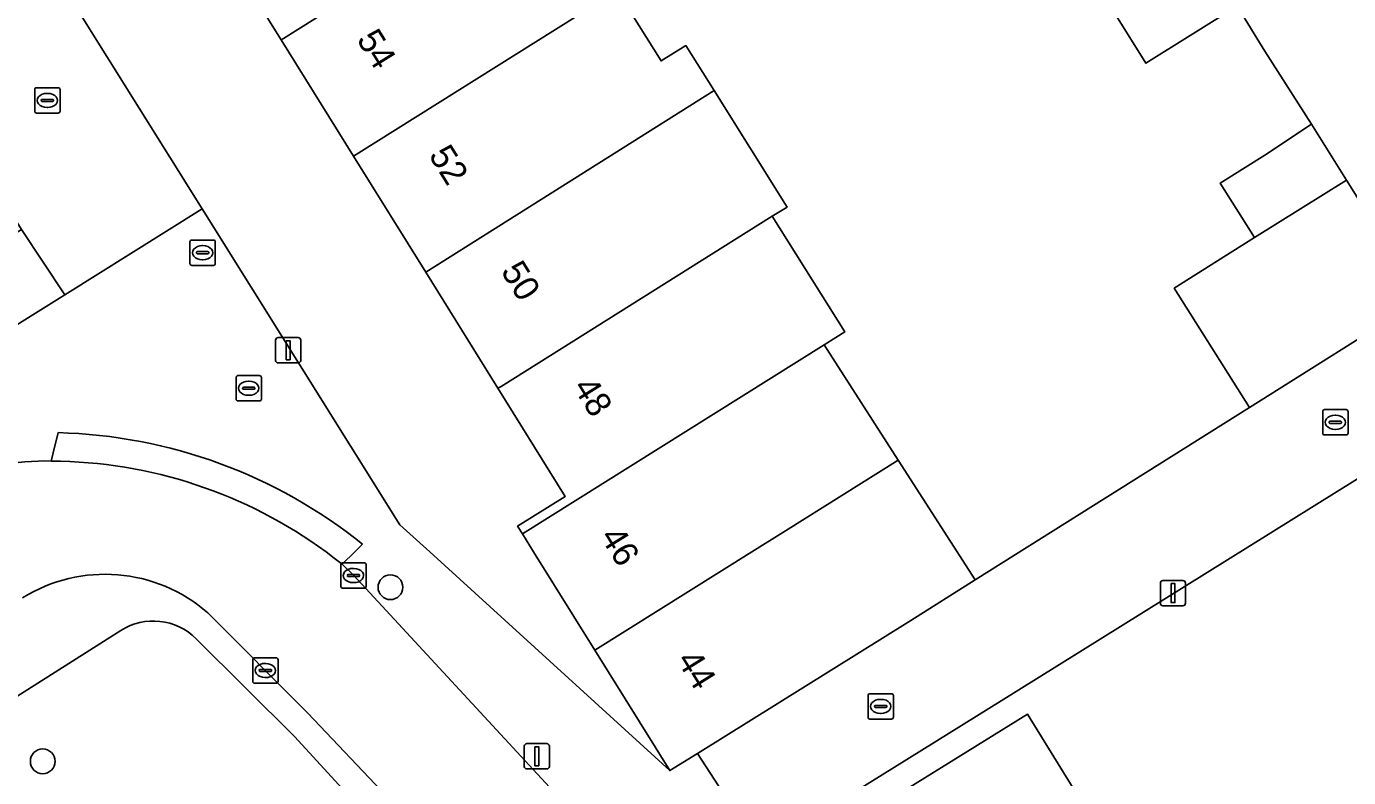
# Model space of a CAD drawing. Extents: x 157767 to 159172, y 387839 to 389425.
# Drawn here: x 158451.1 to 158503.3, y 388241.1 to 388270.7 of the extents above; entities that cross this region are included whole.
import ezdxf

# ---------------------------------------------------------------- set-up
doc = ezdxf.new("R2010")
doc.units = 0
for name, color, linetype in [('IMGEO_Boom', 7, 'Continuous'), ('IMGEO_Brandkraan', 7, 'Continuous'), ('IMGEO_Erf', 7, 'Continuous'), ('IMGEO_Groenvoorziening', 7, 'Continuous'), ('IMGEO_Kolk', 7, 'Continuous'), ('IMGEO_Lichtmast', 7, 'Continuous'), ('IMGEO_Muur', 7, 'Continuous'), ('IMGEO_Pand', 7, 'Continuous'), ('IMGEO_Pand_nummerreeks', 7, 'Continuous'), ('IMGEO_Rijbaan_lokaal_open', 7, 'Continuous'), ('IMGEO_Rioolput', 7, 'Continuous'), ('IMGEO_Voetpad_open', 7, 'Continuous')]:
    doc.layers.add(name, color=color, linetype=linetype)

msp = doc.modelspace()

# ---------------------------------------------------------------- linework, layer by layer
at = {"layer": 'IMGEO_Boom'}
for centre in [(158465.496, 388248.605), (158451.774, 388241.734)]:
    msp.add_circle(centre, 0.489, dxfattribs=at)
at = {"layer": 'IMGEO_Brandkraan'}
for p, q in [((158457.584, 388261.377), (158457.584, 388262.229)), ((158457.659, 388262.303), (158458.511, 388262.303)), ((158457.843, 388261.797), (158457.843, 388261.809)), ((158457.886, 388261.846), (158458.284, 388261.846)), ((158458.072, 388262.083), (158458.097, 388262.083)), ((158458.327, 388261.809), (158458.327, 388261.797)), ((158458.585, 388262.229), (158458.585, 388261.377)), ((158458.511, 388261.303), (158457.659, 388261.303)), ((158458.281, 388261.76), (158457.883, 388261.76)), ((158458.095, 388261.523), (158458.07, 388261.523))]:
    msp.add_line(p, q, dxfattribs=at)
for points in [[(158457.584, 388261.377), (158457.584, 388262.229)], [(158457.659, 388262.303), (158458.511, 388262.303)], [(158458.585, 388262.229), (158458.585, 388261.377)], [(158458.511, 388261.303), (158457.659, 388261.303)]]:
    msp.add_lwpolyline(points, dxfattribs=at)
for centre, radius, start, end in [((158457.661, 388262.227), 0.0765, 91.552, 178.448), ((158457.661, 388262.227), 0.0765, 91.552, 178.448), ((158457.883, 388261.806), 0.0403, 85.8775, 175.7526), ((158458.288, 388261.808), 0.0386, 1.7309, 96.639), ((158458.509, 388262.227), 0.0765, 1.552, 88.448), ((158458.509, 388262.227), 0.0765, 1.552, 88.448), ((158457.661, 388261.379), 0.0765, 181.552, 268.448), ((158457.661, 388261.379), 0.0765, 181.552, 268.448), ((158457.88, 388261.796), 0.0366, 178.938, 274.7102), ((158458.284, 388261.803), 0.043, 264.8664, 352.4533), ((158458.509, 388261.379), 0.0765, 271.552, 358.448), ((158458.509, 388261.379), 0.0765, 271.552, 358.448)]:
    msp.add_arc(centre, radius, start, end, dxfattribs=at)
for centre, major_axis, ratio, start_param, end_param in [((158458.071, 388261.803), (-0.387, 0.002), 0.722429, 4.712389, 7.853982), ((158458.096, 388261.803), (-0.39, 0.002), 0.717154, 1.570796, 4.712389)]:
    msp.add_ellipse(centre, major_axis=major_axis, ratio=ratio, start_param=start_param, end_param=end_param, dxfattribs=at)
at = {"layer": 'IMGEO_Erf'}
for points in [[(158461.183, 388270.199), (158458.329, 388274.784), (158455.477, 388279.367), (158452.641, 388283.922), (158449.632, 388288.757), (158444.347, 388285.448), (158458.066, 388263.537), (158465.873, 388251.069), (158467.046, 388250), (158476.519, 388241.369), (158473.561, 388246.122), (158471.148, 388250), (158470.708, 388250.706), (158470.516, 388251.015), (158472.395, 388252.185), (158469.738, 388256.453), (158466.887, 388261.035), (158464.036, 388265.615)], [(158434.257, 388252.266), (158430.642, 388250), (158429.683, 388249.398), (158425.084, 388246.515), (158420.293, 388243.511), (158421.862, 388240.906), (158436.41, 388250), (158452.643, 388260.147), (158450.936, 388262.724), (158443.408, 388258.004), (158438.736, 388255.075), (158439.554, 388253.77), (158436.25, 388251.698), (158435.432, 388253.003)]]:
    msp.add_lwpolyline(points, close=True, dxfattribs=at)
for points in [[(158474.445, 388272.153), (158476.179, 388269.369), (158477.159, 388269.979), (158478.269, 388268.198), (158481.146, 388263.606), (158480.565, 388263.244), (158483.427, 388258.677), (158482.606, 388258.163), (158485.535, 388253.614), (158488.574, 388248.893), (158499.393, 388255.692), (158496.426, 388260.402), (158499.593, 388262.399), (158498.245, 388264.553), (158500, 388265.652), (158501.85, 388266.88), (158500, 388269.754), (158498.907, 388271.531), (158495.31, 388269.28), (158493.886, 388271.555)], [(158509.482, 388256.507), (158490.184, 388244.493), (158480.103, 388238.22)], [(158483.193, 388238.978), (158490.64, 388243.591), (158493.273, 388239.341)]]:
    msp.add_lwpolyline(points, dxfattribs=at)
at = {"layer": 'IMGEO_Groenvoorziening'}
for points in [[(158454.856, 388246.9), (158448.432, 388242.838)], [(158461.723, 388242.706), (158457.825, 388246.575)], [(158467.793, 388236.087), (158461.723, 388242.706)]]:
    msp.add_lwpolyline(points, dxfattribs=at)
msp.add_arc((158456.137, 388244.876), 2.395, 45.1808, 122.3252, dxfattribs=at)
at = {"layer": 'IMGEO_Kolk'}
for p, q in [((158451.459, 388267.386), (158451.459, 388268.238)), ((158451.534, 388268.312), (158452.386, 388268.312)), ((158451.947, 388268.092), (158451.972, 388268.092)), ((158452.46, 388268.238), (158452.46, 388267.386)), ((158451.718, 388267.806), (158451.718, 388267.818)), ((158452.156, 388267.769), (158451.758, 388267.769)), ((158451.761, 388267.855), (158452.159, 388267.855)), ((158452.202, 388267.818), (158452.202, 388267.806)), ((158452.386, 388267.312), (158451.534, 388267.312)), ((158451.97, 388267.532), (158451.945, 388267.532)), ((158502.36, 388255.613), (158503.212, 388255.613)), ((158502.285, 388254.687), (158502.285, 388255.539)), ((158502.544, 388255.107), (158502.544, 388255.119)), ((158502.982, 388255.07), (158502.584, 388255.07)), ((158502.587, 388255.156), (158502.985, 388255.156)), ((158502.773, 388255.393), (158502.798, 388255.393)), ((158503.028, 388255.119), (158503.028, 388255.107)), ((158503.286, 388255.539), (158503.286, 388254.687)), ((158503.212, 388254.613), (158502.36, 388254.613)), ((158502.796, 388254.833), (158502.771, 388254.833)), ((158463.537, 388248.641), (158463.537, 388249.493)), ((158463.612, 388249.567), (158464.464, 388249.567)), ((158464.025, 388249.347), (158464.05, 388249.347)), ((158464.538, 388249.493), (158464.538, 388248.641)), ((158463.796, 388249.061), (158463.796, 388249.073)), ((158464.234, 388249.024), (158463.836, 388249.024)), ((158463.839, 388249.11), (158464.237, 388249.11)), ((158464.048, 388248.787), (158464.023, 388248.787)), ((158464.28, 388249.073), (158464.28, 388249.061)), ((158464.464, 388248.567), (158463.612, 388248.567)), ((158460.06, 388244.893), (158460.06, 388245.745)), ((158460.135, 388245.819), (158460.987, 388245.819)), ((158461.061, 388245.745), (158461.061, 388244.893)), ((158460.319, 388245.313), (158460.319, 388245.325)), ((158460.757, 388245.276), (158460.359, 388245.276)), ((158460.362, 388245.362), (158460.76, 388245.362)), ((158460.548, 388245.599), (158460.573, 388245.599)), ((158460.803, 388245.325), (158460.803, 388245.313)), ((158460.987, 388244.819), (158460.135, 388244.819)), ((158460.571, 388245.039), (158460.546, 388245.039)), ((158484.345, 388243.475), (158484.345, 388244.327)), ((158484.42, 388244.401), (158485.272, 388244.401)), ((158484.833, 388244.181), (158484.858, 388244.181)), ((158485.346, 388244.327), (158485.346, 388243.475)), ((158484.604, 388243.895), (158484.604, 388243.907)), ((158485.042, 388243.858), (158484.644, 388243.858)), ((158484.647, 388243.944), (158485.045, 388243.944)), ((158484.856, 388243.621), (158484.831, 388243.621)), ((158485.088, 388243.907), (158485.088, 388243.895)), ((158485.272, 388243.401), (158484.42, 388243.401))]:
    msp.add_line(p, q, dxfattribs=at)
for points in [[(158451.459, 388267.386), (158451.459, 388268.238)], [(158451.534, 388268.312), (158452.386, 388268.312)], [(158452.46, 388268.238), (158452.46, 388267.386)], [(158452.386, 388267.312), (158451.534, 388267.312)], [(158502.36, 388255.613), (158503.212, 388255.613)], [(158502.285, 388254.687), (158502.285, 388255.539)], [(158503.286, 388255.539), (158503.286, 388254.687)], [(158503.212, 388254.613), (158502.36, 388254.613)], [(158463.537, 388248.641), (158463.537, 388249.493)], [(158463.612, 388249.567), (158464.464, 388249.567)], [(158464.538, 388249.493), (158464.538, 388248.641)], [(158464.464, 388248.567), (158463.612, 388248.567)], [(158460.06, 388244.893), (158460.06, 388245.745)], [(158460.135, 388245.819), (158460.987, 388245.819)], [(158461.061, 388245.745), (158461.061, 388244.893)], [(158460.987, 388244.819), (158460.135, 388244.819)], [(158484.345, 388243.475), (158484.345, 388244.327)], [(158484.42, 388244.401), (158485.272, 388244.401)], [(158485.346, 388244.327), (158485.346, 388243.475)], [(158485.272, 388243.401), (158484.42, 388243.401)]]:
    msp.add_lwpolyline(points, dxfattribs=at)
for centre, radius, start, end in [((158451.536, 388268.236), 0.0765, 91.552, 178.448), ((158451.536, 388268.236), 0.0765, 91.552, 178.448), ((158452.384, 388268.236), 0.0765, 1.552, 88.448), ((158452.384, 388268.236), 0.0765, 1.552, 88.448), ((158451.758, 388267.815), 0.0403, 85.8775, 175.7526), ((158451.755, 388267.805), 0.0366, 178.938, 274.7102), ((158452.159, 388267.812), 0.043, 264.8664, 352.4533), ((158452.163, 388267.817), 0.0386, 1.7309, 96.639), ((158451.536, 388267.388), 0.0765, 181.552, 268.448), ((158451.536, 388267.388), 0.0765, 181.552, 268.448), ((158452.384, 388267.388), 0.0765, 271.552, 358.448), ((158452.384, 388267.388), 0.0765, 271.552, 358.448), ((158502.362, 388255.537), 0.0765, 91.552, 178.448), ((158502.362, 388255.537), 0.0765, 91.552, 178.448), ((158503.21, 388255.537), 0.0765, 1.552, 88.448), ((158503.21, 388255.537), 0.0765, 1.552, 88.448), ((158502.584, 388255.116), 0.0403, 85.8775, 175.7526), ((158502.581, 388255.106), 0.0366, 178.938, 274.7102), ((158502.985, 388255.113), 0.043, 264.8664, 352.4533), ((158502.989, 388255.118), 0.0386, 1.7309, 96.639), ((158502.362, 388254.689), 0.0765, 181.552, 268.448), ((158502.362, 388254.689), 0.0765, 181.552, 268.448), ((158503.21, 388254.689), 0.0765, 271.552, 358.448), ((158503.21, 388254.689), 0.0765, 271.552, 358.448), ((158463.614, 388249.491), 0.0765, 91.552, 178.448), ((158463.614, 388249.491), 0.0765, 91.552, 178.448), ((158464.462, 388249.491), 0.0765, 1.552, 88.448), ((158464.462, 388249.491), 0.0765, 1.552, 88.448), ((158463.836, 388249.07), 0.0403, 85.8775, 175.7526), ((158463.833, 388249.06), 0.0366, 178.938, 274.7102), ((158464.237, 388249.067), 0.043, 264.8664, 352.4533), ((158464.241, 388249.072), 0.0386, 1.7309, 96.639), ((158463.614, 388248.643), 0.0765, 181.552, 268.448), ((158463.614, 388248.643), 0.0765, 181.552, 268.448), ((158464.462, 388248.643), 0.0765, 271.552, 358.448), ((158464.462, 388248.643), 0.0765, 271.552, 358.448), ((158460.137, 388245.743), 0.0765, 91.552, 178.448), ((158460.137, 388245.743), 0.0765, 91.552, 178.448), ((158460.985, 388245.743), 0.0765, 1.552, 88.448), ((158460.985, 388245.743), 0.0765, 1.552, 88.448), ((158460.359, 388245.322), 0.0403, 85.8775, 175.7526), ((158460.356, 388245.312), 0.0366, 178.938, 274.7102), ((158460.76, 388245.319), 0.043, 264.8664, 352.4533), ((158460.764, 388245.324), 0.0386, 1.7309, 96.639), ((158460.137, 388244.895), 0.0765, 181.552, 268.448), ((158460.137, 388244.895), 0.0765, 181.552, 268.448), ((158460.985, 388244.895), 0.0765, 271.552, 358.448), ((158460.985, 388244.895), 0.0765, 271.552, 358.448), ((158484.422, 388244.325), 0.0765, 91.552, 178.448), ((158484.422, 388244.325), 0.0765, 91.552, 178.448), ((158485.27, 388244.325), 0.0765, 1.552, 88.448), ((158485.27, 388244.325), 0.0765, 1.552, 88.448), ((158484.644, 388243.904), 0.0403, 85.8775, 175.7526), ((158484.641, 388243.894), 0.0366, 178.938, 274.7102), ((158485.045, 388243.901), 0.043, 264.8664, 352.4533), ((158485.049, 388243.906), 0.0386, 1.7309, 96.639), ((158484.422, 388243.477), 0.0765, 181.552, 268.448), ((158484.422, 388243.477), 0.0765, 181.552, 268.448), ((158485.27, 388243.477), 0.0765, 271.552, 358.448), ((158485.27, 388243.477), 0.0765, 271.552, 358.448)]:
    msp.add_arc(centre, radius, start, end, dxfattribs=at)
for centre, major_axis, ratio, start_param, end_param in [((158451.946, 388267.812), (-0.387, 0.002), 0.722429, 4.712389, 7.853982), ((158451.971, 388267.812), (-0.39, 0.002), 0.717154, 1.570796, 4.712389), ((158502.772, 388255.113), (-0.387, 0.002), 0.722429, 4.712389, 7.853982), ((158502.797, 388255.113), (-0.39, 0.002), 0.717154, 1.570796, 4.712389), ((158464.024, 388249.067), (-0.387, 0.002), 0.722429, 4.712389, 7.853982), ((158464.049, 388249.067), (-0.39, 0.002), 0.717154, 1.570796, 4.712389), ((158460.547, 388245.319), (-0.387, 0.002), 0.722429, 4.712389, 7.853982), ((158460.572, 388245.319), (-0.39, 0.002), 0.717154, 1.570796, 4.712389), ((158484.832, 388243.901), (-0.387, 0.002), 0.722429, 4.712389, 7.853982), ((158484.857, 388243.901), (-0.39, 0.002), 0.717154, 1.570796, 4.712389)]:
    msp.add_ellipse(centre, major_axis=major_axis, ratio=ratio, start_param=start_param, end_param=end_param, dxfattribs=at)
at = {"layer": 'IMGEO_Lichtmast'}
for p, q in [((158460.966, 388257.555), (158460.966, 388258.355)), ((158460.966, 388258.355), (158460.966, 388257.555)), ((158461.066, 388258.455), (158461.856, 388258.455)), ((158461.856, 388258.455), (158461.066, 388258.455)), ((158461.956, 388258.355), (158461.956, 388257.555)), ((158461.956, 388257.555), (158461.956, 388258.355)), ((158461.856, 388257.455), (158461.066, 388257.455)), ((158461.066, 388257.455), (158461.856, 388257.455)), ((158495.881, 388247.971), (158495.881, 388248.771)), ((158495.881, 388248.771), (158495.881, 388247.971)), ((158495.981, 388248.871), (158496.771, 388248.871)), ((158496.771, 388248.871), (158495.981, 388248.871)), ((158496.871, 388248.771), (158496.871, 388247.971)), ((158496.871, 388247.971), (158496.871, 388248.771)), ((158496.771, 388247.871), (158495.981, 388247.871)), ((158495.981, 388247.871), (158496.771, 388247.871)), ((158470.777, 388241.533), (158470.777, 388242.333)), ((158470.777, 388242.333), (158470.777, 388241.533)), ((158470.877, 388242.433), (158471.667, 388242.433)), ((158471.667, 388242.433), (158470.877, 388242.433)), ((158471.767, 388242.333), (158471.767, 388241.533)), ((158471.767, 388241.533), (158471.767, 388242.333)), ((158471.667, 388241.433), (158470.877, 388241.433)), ((158470.877, 388241.433), (158471.667, 388241.433))]:
    msp.add_line(p, q, dxfattribs=at)
for points in [[(158461.386, 388258.33), (158461.536, 388258.33), (158461.536, 388257.58), (158461.386, 388257.58), (158461.386, 388258.33)], [(158496.301, 388248.746), (158496.451, 388248.746), (158496.451, 388247.996), (158496.301, 388247.996), (158496.301, 388248.746)], [(158471.197, 388242.308), (158471.347, 388242.308), (158471.347, 388241.558), (158471.197, 388241.558), (158471.197, 388242.308)]]:
    msp.add_lwpolyline(points, dxfattribs=at)
for centre, start, end in [((158461.066, 388258.355), 90, 180), ((158461.066, 388258.355), 90, 180), ((158461.856, 388258.355), 0, 90), ((158461.856, 388258.355), 360, 90), ((158461.066, 388257.555), 180, 270), ((158461.066, 388257.555), 180, 270), ((158461.856, 388257.555), 270, 0), ((158461.856, 388257.555), 270, 0), ((158495.981, 388248.771), 90, 180), ((158495.981, 388248.771), 90, 180), ((158496.771, 388248.771), 0, 90), ((158496.771, 388248.771), 360, 90), ((158495.981, 388247.971), 180, 270), ((158495.981, 388247.971), 180, 270), ((158496.771, 388247.971), 270, 0), ((158496.771, 388247.971), 270, 0), ((158470.877, 388242.333), 90, 180), ((158470.877, 388242.333), 90, 180), ((158471.667, 388242.333), 0, 90), ((158471.667, 388242.333), 360, 90), ((158470.877, 388241.533), 180, 270), ((158470.877, 388241.533), 180, 270), ((158471.667, 388241.533), 270, 0), ((158471.667, 388241.533), 270, 0)]:
    msp.add_arc(centre, 0.1, start, end, dxfattribs=at)
at = {"layer": 'IMGEO_Muur'}
for points in [[(158490.184, 388244.493), (158509.482, 388256.507), (158510.057, 388255.619)], [(158499.393, 388255.692), (158488.574, 388248.893)]]:
    msp.add_lwpolyline(points, dxfattribs=at)
at = {"layer": 'IMGEO_Pand'}
for points in [[(158471.589, 388276.737), (158474.113, 388278.322), (158471.295, 388282.851), (158468.763, 388281.275), (158468.248, 388280.955), (158458.42, 388274.84), (158458.329, 388274.784), (158461.183, 388270.199), (158461.28, 388270.26)], [(158471.589, 388276.737), (158461.28, 388270.26), (158461.183, 388270.199), (158464.036, 388265.615), (158464.14, 388265.68), (158474.445, 388272.153)], [(158497.485, 388273.805), (158493.886, 388271.555), (158495.31, 388269.28), (158498.907, 388271.531), (158498.726, 388271.821)], [(158474.445, 388272.153), (158464.14, 388265.68), (158464.036, 388265.615), (158466.887, 388261.035), (158478.269, 388268.198), (158477.159, 388269.979), (158476.179, 388269.369)], [(158469.738, 388256.453), (158469.86, 388256.53), (158480.565, 388263.244), (158481.146, 388263.606), (158478.269, 388268.198), (158466.887, 388261.035)], [(158499.593, 388262.399), (158503.231, 388264.672), (158501.85, 388266.88), (158500, 388265.652), (158498.245, 388264.553)], [(158499.593, 388262.399), (158496.426, 388260.402), (158499.393, 388255.692), (158506.175, 388259.964), (158503.231, 388264.672)], [(158469.738, 388256.453), (158472.395, 388252.185), (158470.516, 388251.015), (158470.708, 388250.706), (158482.606, 388258.163), (158483.427, 388258.677), (158480.565, 388263.244), (158469.86, 388256.53)], [(158482.606, 388258.163), (158470.708, 388250.706), (158471.148, 388250), (158473.561, 388246.122), (158479.754, 388250), (158481.08, 388250.83), (158485.535, 388253.614)], [(158488.574, 388248.893), (158485.535, 388253.614), (158481.08, 388250.83), (158479.754, 388250), (158473.561, 388246.122), (158476.519, 388241.369), (158477.609, 388242.048), (158486.028, 388247.288)], [(158484.979, 388233.211), (158486.23, 388233.99), (158493.684, 388238.677), (158493.273, 388239.341), (158490.64, 388243.591), (158483.193, 388238.978), (158486.206, 388234.116), (158484.914, 388233.316)]]:
    msp.add_lwpolyline(points, close=True, dxfattribs=at)
at = {"layer": 'IMGEO_Rijbaan_lokaal_open'}
for points in [[(158444.347, 388285.448), (158443.544, 388286.73), (158443.345, 388286.606), (158440.211, 388291.465), (158436.622, 388289.276), (158433.516, 388287.38), (158435.711, 388283.784), (158436.531, 388282.504), (158436.768, 388282.652), (158438.457, 388279.934), (158440.162, 388277.191), (158441.097, 388275.687), (158444.877, 388269.488), (158446.182, 388270.307), (158450.936, 388262.724), (158452.643, 388260.147), (158458.066, 388263.537)], [(158509.482, 388256.507), (158506.175, 388259.964), (158499.393, 388255.692), (158488.574, 388248.893), (158486.028, 388247.288), (158477.609, 388242.048), (158480.103, 388238.22), (158490.184, 388244.493)]]:
    msp.add_lwpolyline(points, close=True, dxfattribs=at)
for points in [[(158498.907, 388271.531), (158500, 388269.754), (158501.85, 388266.88), (158503.231, 388264.672), (158506.175, 388259.964)], [(158473.84, 388230.245), (158483.511, 388214.405), (158489.57, 388204.681), (158489.861, 388204.247), (158494.282, 388207.028), (158489.949, 388213.915), (158477.498, 388233.833), (158476.401, 388235.658), (158476.302, 388235.821), (158472.905, 388239.497), (158464.043, 388249.085), (158463.593, 388249.51), (158463.275, 388249.756), (158462.955, 388250)], [(158458.29, 388247.593), (158462.238, 388243.642), (158465.379, 388240.326), (158469.708, 388235.436)]]:
    msp.add_lwpolyline(points, dxfattribs=at)
for centre, radius, start, end in [((158451.851, 388245.243), 8.345, 88.2067, 102.6039), ((158452.018, 388235.099), 18.484, 53.7213, 89.7071), ((158454.234, 388242.951), 6.165, 48.8582, 121.8843)]:
    msp.add_arc(centre, radius, start, end, dxfattribs=at)
at = {"layer": 'IMGEO_Rioolput'}
for p, q in [((158459.405, 388256.031), (158459.405, 388256.883)), ((158459.48, 388256.957), (158460.332, 388256.957)), ((158459.893, 388256.737), (158459.918, 388256.737)), ((158460.406, 388256.883), (158460.406, 388256.031)), ((158459.664, 388256.451), (158459.664, 388256.463)), ((158460.102, 388256.414), (158459.704, 388256.414)), ((158459.707, 388256.5), (158460.105, 388256.5)), ((158459.916, 388256.177), (158459.891, 388256.177)), ((158460.148, 388256.463), (158460.148, 388256.451)), ((158460.332, 388255.957), (158459.48, 388255.957))]:
    msp.add_line(p, q, dxfattribs=at)
for points in [[(158459.405, 388256.031), (158459.405, 388256.883)], [(158459.48, 388256.957), (158460.332, 388256.957)], [(158460.406, 388256.883), (158460.406, 388256.031)], [(158460.332, 388255.957), (158459.48, 388255.957)]]:
    msp.add_lwpolyline(points, dxfattribs=at)
for centre, radius, start, end in [((158459.482, 388256.881), 0.0765, 91.552, 178.448), ((158459.482, 388256.881), 0.0765, 91.552, 178.448), ((158460.33, 388256.881), 0.0765, 1.552, 88.448), ((158460.33, 388256.881), 0.0765, 1.552, 88.448), ((158459.704, 388256.46), 0.0403, 85.8775, 175.7526), ((158459.701, 388256.45), 0.0366, 178.938, 274.7102), ((158460.105, 388256.457), 0.043, 264.8664, 352.4533), ((158460.109, 388256.462), 0.0386, 1.7309, 96.639), ((158459.482, 388256.033), 0.0765, 181.552, 268.448), ((158459.482, 388256.033), 0.0765, 181.552, 268.448), ((158460.33, 388256.033), 0.0765, 271.552, 358.448), ((158460.33, 388256.033), 0.0765, 271.552, 358.448)]:
    msp.add_arc(centre, radius, start, end, dxfattribs=at)
for centre, major_axis, ratio, start_param, end_param in [((158459.892, 388256.457), (-0.387, 0.002), 0.722429, 4.712389, 7.853982), ((158459.917, 388256.457), (-0.39, 0.002), 0.717154, 1.570796, 4.712389)]:
    msp.add_ellipse(centre, major_axis=major_axis, ratio=ratio, start_param=start_param, end_param=end_param, dxfattribs=at)
at = {"layer": 'IMGEO_Voetpad_open'}
for points in [[(158464.398, 388250.301), (158464.092, 388250), (158463.593, 388249.51), (158464.043, 388249.085), (158472.905, 388239.497), (158473.669, 388240.203), (158477.066, 388236.527), (158480.103, 388238.22), (158477.609, 388242.048), (158476.519, 388241.369), (158467.046, 388250), (158465.873, 388251.069), (158458.066, 388263.537), (158452.643, 388260.147), (158436.41, 388250), (158421.862, 388240.906), (158415.402, 388236.809), (158416.422, 388235.255), (158388.292, 388217.678), (158385.137, 388215.657)], [(158452.112, 388253.583), (158452.192, 388253.911), (158452.386, 388254.704)], [(158452.386, 388254.704), (158452.192, 388253.911), (158452.112, 388253.583)], [(158462.955, 388250), (158463.275, 388249.756), (158463.593, 388249.51), (158464.092, 388250), (158464.398, 388250.301)], [(158469.708, 388235.436), (158465.379, 388240.326), (158462.238, 388243.642), (158458.29, 388247.593)], [(158448.432, 388242.838), (158454.856, 388246.9)], [(158457.825, 388246.575), (158461.723, 388242.706), (158467.793, 388236.087)]]:
    msp.add_lwpolyline(points, dxfattribs=at)
for centre, radius, start, end in [((158451.878, 388234.732), 19.978, 51.1955, 88.5437), ((158451.878, 388234.732), 19.978, 51.1955, 88.5437), ((158451.851, 388245.243), 8.345, 88.2067, 102.6039), ((158452.018, 388235.099), 18.484, 53.7213, 89.7071), ((158454.234, 388242.951), 6.165, 48.8582, 121.8843), ((158456.137, 388244.876), 2.395, 45.1808, 122.3252)]:
    msp.add_arc(centre, radius, start, end, dxfattribs=at)

# ---------------------------------------------------------------- texts
at = {"layer": 'IMGEO_Pand_nummerreeks'}
for s, rotation, p in [('54', 301.8988, (158464.138, 388270.219)), ('52', 301.8988, (158466.983, 388265.65)), ('50', 301.8988, (158469.831, 388261.074)), ('48', 301.8988, (158472.676, 388256.502)), ('46', 301.8947, (158473.742, 388250.603)), ('44', 301.8963, (158476.768, 388245.736))]:
    msp.add_text(s, height=1, rotation=rotation, dxfattribs=at).set_placement(p)

doc.saveas('drawing.dxf')
